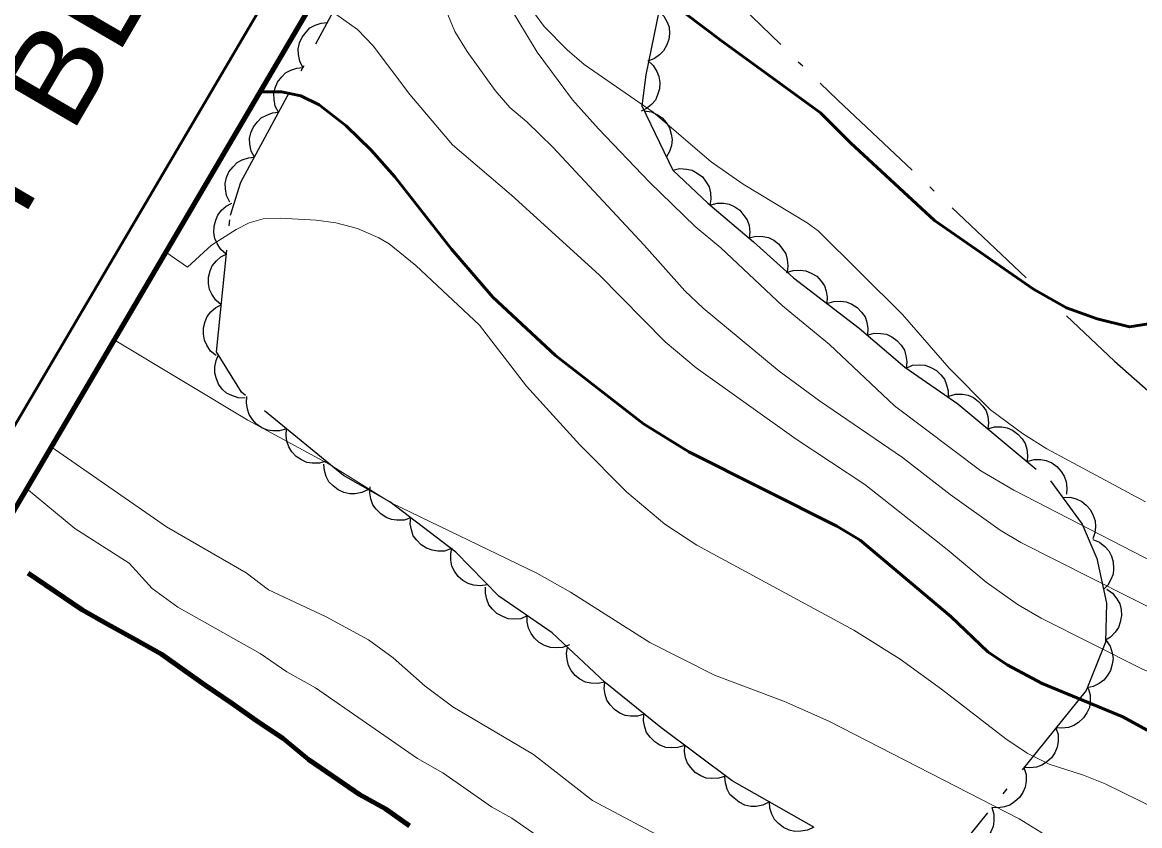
# Model space of a CAD drawing. Extents: x 356765 to 358572, y 5103174 to 5104650.
# Drawn here: x 357800.93 to 357833.78, y 5103406.01 to 5103429.63 of the extents above; entities that cross this region are included whole.
import ezdxf

# ---------------------------------------------------------------- set-up
doc = ezdxf.new("R2010")
doc.units = 0
doc.header["$LTSCALE"] = 0.6
doc.linetypes.add('DOT_DASHED', pattern=[7.7, 5, -1.2, 0.3, -1.2])
for name, color, linetype, lineweight in [('1', 7, 'Continuous', 53), ('2', 7, 'Continuous', 13), ('21', 7, 'Continuous', 53), ('26', 7, 'Continuous', 35), ('4', 7, 'Continuous', 90), ('41', 7, 'DOT_DASHED', 25), ('44', 7, 'Continuous', 25)]:
    doc.layers.add(name, color=color, linetype=linetype, lineweight=lineweight)

msp = doc.modelspace()

# ---------------------------------------------------------------- linework, layer by layer
at = {"layer": '1'}
for points in [[(357815.21, 5103440), (357815.3, 5103439.71), (357815.62, 5103439.25), (357816.61, 5103438.26), (357817.4, 5103437.67), (357817.54, 5103437.28), (357817.57, 5103436.76), (357817.51, 5103435.59), (357817.28, 5103434.12), (357817.25, 5103433.44), (357817.56, 5103432.19), (357818.41, 5103431.42), (357821.45, 5103429.12), (357824.4, 5103426.97), (357825.28, 5103426.09), (357827.75, 5103423.81), (357830.66, 5103421.79), (357831.63, 5103421.24), (357832.54, 5103420.92), (357833.49, 5103420.68), (357834.04, 5103420.77)], [(357837.79, 5103405.75), (357837.02, 5103406.63), (357836.44, 5103407.13), (357835.53, 5103407.8), (357834.01, 5103408.82), (357833.29, 5103409.21), (357830.92, 5103410.19), (357829.89, 5103410.74), (357829.32, 5103411.13), (357828.23, 5103412.16), (357825.57, 5103414.41), (357824.88, 5103414.82), (357820.53, 5103417.01), (357819.2, 5103417.83), (357816.61, 5103419.84), (357814.77, 5103421.55), (357813.55, 5103422.97), (357811.89, 5103425.09), (357811.19, 5103425.88), (357810.46, 5103426.59), (357809.66, 5103427.21), (357809.12, 5103427.47), (357808.55, 5103427.59), (357807.92, 5103427.59)]]:
    msp.add_lwpolyline(points, dxfattribs=at)
at = {"layer": '2'}
for points in [[(357833.96, 5103415.54), (357831.06, 5103417.09), (357830.34, 5103417.55), (357829.4, 5103418.24), (357828.18, 5103419.47), (357826.81, 5103421.04), (357824.33, 5103423.5), (357824.01, 5103423.74), (357822.13, 5103424.88), (357821.19, 5103425.53), (357819.48, 5103426.99), (357817.45, 5103428.4), (357816.95, 5103428.83), (357816.28, 5103429.51), (357815.49, 5103430.58), (357814.41, 5103432.46), (357814.15, 5103433), (357813.54, 5103434.59), (357813.42, 5103435.11), (357813.24, 5103436.41), (357813.18, 5103436.55)], [(357845.91, 5103405.55), (357844.25, 5103406.86), (357842.43, 5103408.09), (357838.32, 5103411.24), (357836.73, 5103412.22), (357835.52, 5103413.08), (357830.09, 5103415.88), (357829.12, 5103416.45), (357826.58, 5103418.36), (357824.67, 5103420.16), (357823.28, 5103421.3), (357821.47, 5103423), (357820.72, 5103423.63), (357819.37, 5103424.94), (357817.87, 5103426.5), (357817.11, 5103427.36), (357816.07, 5103428.76), (357814.93, 5103430.65), (357814.35, 5103431.84), (357813.8, 5103433.12), (357813.59, 5103433.7), (357813.21, 5103434.51), (357812.74, 5103435.79)], [(357835.57, 5103411.67), (357830.29, 5103414.34), (357829.68, 5103414.7), (357828.21, 5103415.75), (357826.81, 5103416.84), (357824.37, 5103418.51), (357823.19, 5103419.38), (357820.95, 5103421.23), (357820.41, 5103421.74), (357819.22, 5103423.08), (357816.53, 5103425.96), (357815.77, 5103426.71), (357815.27, 5103427.13), (357814.84, 5103427.63), (357814.01, 5103428.78), (357813.65, 5103429.37), (357813.42, 5103429.93), (357813.15, 5103430.8), (357812.87, 5103431.42), (357811.6, 5103433.84)], [(357840.65, 5103405.59), (357839.71, 5103406.78), (357839.19, 5103407.34), (357838.61, 5103407.88), (357837.48, 5103408.8), (357836.21, 5103409.63), (357833.85, 5103410.63), (357830.89, 5103412.12), (357830.21, 5103412.51), (357829.27, 5103413.17), (357828.13, 5103414.13), (357825.7, 5103416.05), (357823.69, 5103417.38), (357820.75, 5103419.48), (357819.83, 5103420.24), (357817.89, 5103422.21), (357815.32, 5103424.55), (357813.58, 5103426.03), (357812.33, 5103427.51), (357811.25, 5103428.94), (357810.79, 5103429.42), (357809.99, 5103429.99), (357809.47, 5103430.23)], [(357834.29, 5103406.5), (357832.77, 5103407.24), (357832.13, 5103407.5), (357831.12, 5103407.82), (357830.48, 5103408.15), (357829.85, 5103408.57), (357827.96, 5103410.03), (357826.74, 5103410.91), (357825.38, 5103411.76), (357820.77, 5103414.26), (357819.82, 5103414.88), (357818.71, 5103415.82), (357817.33, 5103417.21), (357815.76, 5103418.94), (357814.38, 5103420.73), (357812.5, 5103422.49), (357811.72, 5103423.12), (357811.42, 5103423.3), (357810.79, 5103423.57), (357810.15, 5103423.74), (357809.57, 5103423.82), (357808.52, 5103423.88), (357808.02, 5103423.86), (357807.6, 5103423.74), (357807.22, 5103423.54), (357806.5, 5103423.08), (357805.79, 5103422.44), (357805.15, 5103422.88)], [(357831.78, 5103405.16), (357830.88, 5103405.82), (357830.24, 5103406.21), (357824.65, 5103409.09), (357823.34, 5103409.66), (357821.28, 5103410.44), (357819.38, 5103411.4), (357817.05, 5103412.88), (357816.06, 5103413.44), (357811.78, 5103415.51), (357809.99, 5103416.62), (357807.56, 5103417.94), (357803.63, 5103420.3)], [(357820.06, 5103405.5), (357817.7, 5103406.75), (357815.96, 5103408.11), (357813.59, 5103409.51), (357812.78, 5103410.12), (357811.84, 5103410.95), (357811.11, 5103411.48), (357809.87, 5103412.15), (357808.17, 5103412.95), (357807.52, 5103413.45), (357805.17, 5103414.8), (357801.78, 5103417.15)], [(357821.34, 5103402.06), (357815.33, 5103406.23), (357814.73, 5103406.57), (357813.3, 5103407.57), (357812.55, 5103407.99), (357809.55, 5103410.07), (357808.71, 5103410.54), (357807.93, 5103411.08), (357805.51, 5103412.44), (357804.75, 5103412.99), (357804.08, 5103413.73), (357802.48, 5103414.75), (357801.06, 5103415.93)]]:
    msp.add_lwpolyline(points, dxfattribs=at)
at = {"layer": '21'}
msp.add_lwpolyline([(357864.07, 5103498.91), (357852.75, 5103488.42), (357843.99, 5103480.2), (357836.7, 5103473.34), (357829.26, 5103466.3), (357780.45, 5103383.37)], dxfattribs=at)
at = {"layer": '26', "lineweight": 140}
msp.add_lwpolyline([(357830.42, 5103465.79), (357829.41, 5103464.15), (357781.59, 5103382.81)], dxfattribs=at)
at = {"layer": '4'}
msp.add_lwpolyline([(357801.11, 5103413.44), (357802.69, 5103412.36), (357803.44, 5103411.94), (357804.2, 5103411.52), (357805.03, 5103411.06), (357805.67, 5103410.6), (357806.31, 5103410.15), (357807.1, 5103409.61), (357807.81, 5103409.11), (357808.6, 5103408.58), (357809.35, 5103407.96), (357810.06, 5103407.47), (357810.85, 5103406.93), (357811.61, 5103406.51), (357812.32, 5103406.01)], dxfattribs=at)
at = {"layer": '41'}
msp.add_lwpolyline([(357821.08, 5103431.07), (357824.91, 5103427.35), (357833.05, 5103419.67), (357837.17, 5103416.02), (357844.89, 5103407.82), (357854.97, 5103398.48), (357860, 5103395.46), (357869.76, 5103390.58), (357873.13, 5103388.33), (357874.05, 5103386.43), (357874.65, 5103384.33), (357874.88, 5103382.63), (357875.41, 5103378.22), (357876.18, 5103376.42), (357879.19, 5103372.18), (357883.19, 5103367.59), (357887.4, 5103364.06), (357890.18, 5103362.3), (357892.29, 5103361.11), (357894.44, 5103359.91)], dxfattribs=at)
at = {"layer": '44', "linetype": 'DOT_DASHED'}
for points in [[(357819.73, 5103430.35), (357819.27, 5103428.09), (357819.15, 5103427.18), (357820.06, 5103425.29), (357821.09, 5103424.32), (357822.43, 5103423.18), (357823.61, 5103422.12), (357825.54, 5103420.64), (357826.88, 5103419.5), (357828.44, 5103418.42), (357831.16, 5103416.15), (357832.09, 5103414.88), (357832.53, 5103413.87), (357832.81, 5103412.56), (357832.78, 5103411.41), (357832.21, 5103409.99), (357828.78, 5103405.73)], [(357824.21, 5103405.97), (357821.8, 5103407.33), (357819.71, 5103408.9), (357818.07, 5103410.22), (357816.51, 5103411.68), (357814.94, 5103412.76), (357813.68, 5103414.06), (357811.74, 5103415.54), (357810.38, 5103416.31), (357807.38, 5103418.76), (357806.64, 5103419.95), (357807.05, 5103423.97), (357807.36, 5103424.94), (357810.08, 5103429.96)]]:
    msp.add_lwpolyline(points, dxfattribs=at)
at = {"layer": '44'}
for points in [[(357819.65, 5103429.97), (357819.8, 5103429.82), (357819.89, 5103429.64), (357819.95, 5103429.49), (357819.96, 5103429.31), (357819.94, 5103429.13), (357819.87, 5103428.95), (357819.79, 5103428.8), (357819.67, 5103428.68), (357819.52, 5103428.57), (357819.35, 5103428.5)], [(357809.18, 5103428.31), (357809.09, 5103428.49), (357809.05, 5103428.69), (357809.04, 5103428.86), (357809.08, 5103429.03), (357809.16, 5103429.2), (357809.28, 5103429.35), (357809.39, 5103429.47), (357809.54, 5103429.55), (357809.72, 5103429.61), (357809.9, 5103429.63)], [(357819.32, 5103428.51), (357819.48, 5103428.37), (357819.59, 5103428.19), (357819.65, 5103428.04), (357819.68, 5103427.87), (357819.67, 5103427.68), (357819.61, 5103427.5), (357819.55, 5103427.35), (357819.43, 5103427.22), (357819.29, 5103427.1), (357819.13, 5103427.02)], [(357808.47, 5103426.99), (357808.37, 5103427.17), (357808.34, 5103427.37), (357808.33, 5103427.54), (357808.37, 5103427.71), (357808.44, 5103427.88), (357808.56, 5103428.03), (357808.67, 5103428.15), (357808.83, 5103428.23), (357809.01, 5103428.29), (357809.18, 5103428.31)], [(357807.76, 5103425.67), (357807.66, 5103425.85), (357807.62, 5103426.05), (357807.61, 5103426.22), (357807.65, 5103426.39), (357807.73, 5103426.56), (357807.85, 5103426.71), (357807.96, 5103426.83), (357808.12, 5103426.91), (357808.29, 5103426.97), (357808.47, 5103426.99)], [(357819.22, 5103427.03), (357819.43, 5103427), (357819.61, 5103426.92), (357819.75, 5103426.83), (357819.86, 5103426.69), (357819.96, 5103426.53), (357820.01, 5103426.35), (357820.04, 5103426.19), (357820.02, 5103426.01), (357819.96, 5103425.84), (357819.87, 5103425.68)], [(357807.04, 5103424.35), (357806.94, 5103424.54), (357806.91, 5103424.74), (357806.9, 5103424.9), (357806.94, 5103425.07), (357807.01, 5103425.24), (357807.13, 5103425.39), (357807.25, 5103425.51), (357807.4, 5103425.59), (357807.58, 5103425.65), (357807.76, 5103425.67)], [(357820.06, 5103425.29), (357820.26, 5103425.34), (357820.47, 5103425.32), (357820.63, 5103425.29), (357820.78, 5103425.2), (357820.93, 5103425.09), (357821.04, 5103424.94), (357821.13, 5103424.8), (357821.17, 5103424.62), (357821.18, 5103424.44), (357821.15, 5103424.26)], [(357806.93, 5103422.82), (357806.77, 5103422.96), (357806.66, 5103423.13), (357806.59, 5103423.28), (357806.56, 5103423.45), (357806.57, 5103423.64), (357806.62, 5103423.82), (357806.68, 5103423.97), (357806.79, 5103424.11), (357806.93, 5103424.23), (357807.09, 5103424.32)], [(357821.15, 5103424.26), (357821.36, 5103424.32), (357821.56, 5103424.32), (357821.72, 5103424.29), (357821.88, 5103424.21), (357822.03, 5103424.11), (357822.15, 5103423.96), (357822.25, 5103423.83), (357822.3, 5103423.66), (357822.32, 5103423.47), (357822.3, 5103423.29)], [(357822.3, 5103423.3), (357822.5, 5103423.35), (357822.71, 5103423.34), (357822.87, 5103423.31), (357823.03, 5103423.23), (357823.17, 5103423.12), (357823.29, 5103422.96), (357823.38, 5103422.83), (357823.42, 5103422.66), (357823.44, 5103422.47), (357823.42, 5103422.29)], [(357806.78, 5103421.33), (357806.62, 5103421.47), (357806.51, 5103421.64), (357806.44, 5103421.78), (357806.41, 5103421.96), (357806.41, 5103422.14), (357806.46, 5103422.33), (357806.52, 5103422.48), (357806.64, 5103422.62), (357806.77, 5103422.74), (357806.93, 5103422.82)], [(357823.4, 5103422.28), (357823.6, 5103422.34), (357823.8, 5103422.35), (357823.97, 5103422.33), (357824.13, 5103422.26), (357824.29, 5103422.17), (357824.42, 5103422.02), (357824.52, 5103421.89), (357824.57, 5103421.73), (357824.6, 5103421.55), (357824.59, 5103421.37)], [(357806.63, 5103419.84), (357806.47, 5103419.97), (357806.36, 5103420.14), (357806.29, 5103420.29), (357806.26, 5103420.47), (357806.26, 5103420.65), (357806.31, 5103420.84), (357806.37, 5103420.99), (357806.48, 5103421.12), (357806.62, 5103421.25), (357806.78, 5103421.33)], [(357824.59, 5103421.37), (357824.79, 5103421.43), (357825, 5103421.44), (357825.16, 5103421.42), (357825.32, 5103421.35), (357825.48, 5103421.25), (357825.61, 5103421.11), (357825.71, 5103420.98), (357825.76, 5103420.82), (357825.79, 5103420.63), (357825.78, 5103420.45)], [(357825.77, 5103420.44), (357825.98, 5103420.5), (357826.18, 5103420.49), (357826.34, 5103420.47), (357826.5, 5103420.39), (357826.65, 5103420.28), (357826.77, 5103420.14), (357826.87, 5103420), (357826.91, 5103419.83), (357826.94, 5103419.65), (357826.92, 5103419.47)], [(357807.49, 5103418.58), (357807.28, 5103418.59), (357807.09, 5103418.66), (357806.94, 5103418.73), (357806.81, 5103418.85), (357806.7, 5103419), (357806.63, 5103419.18), (357806.59, 5103419.33), (357806.59, 5103419.51), (357806.63, 5103419.69), (357806.7, 5103419.86)], [(357826.92, 5103419.47), (357827.11, 5103419.55), (357827.32, 5103419.56), (357827.48, 5103419.55), (357827.65, 5103419.49), (357827.81, 5103419.4), (357827.94, 5103419.27), (357828.05, 5103419.14), (357828.11, 5103418.98), (357828.15, 5103418.8), (357828.15, 5103418.62)], [(357808.7, 5103417.68), (357808.5, 5103417.62), (357808.3, 5103417.62), (357808.14, 5103417.64), (357807.98, 5103417.71), (357807.82, 5103417.82), (357807.7, 5103417.96), (357807.6, 5103418.1), (357807.55, 5103418.26), (357807.53, 5103418.45), (357807.54, 5103418.63)], [(357828.17, 5103418.64), (357828.37, 5103418.7), (357828.58, 5103418.7), (357828.74, 5103418.67), (357828.9, 5103418.6), (357829.05, 5103418.49), (357829.17, 5103418.35), (357829.27, 5103418.21), (357829.32, 5103418.05), (357829.34, 5103417.86), (357829.32, 5103417.68)], [(357809.87, 5103416.73), (357809.67, 5103416.67), (357809.46, 5103416.67), (357809.3, 5103416.69), (357809.14, 5103416.77), (357808.99, 5103416.87), (357808.86, 5103417.01), (357808.77, 5103417.15), (357808.71, 5103417.32), (357808.69, 5103417.5), (357808.7, 5103417.68)], [(357829.32, 5103417.68), (357829.52, 5103417.74), (357829.73, 5103417.74), (357829.89, 5103417.71), (357830.05, 5103417.64), (357830.2, 5103417.53), (357830.33, 5103417.39), (357830.42, 5103417.25), (357830.47, 5103417.08), (357830.49, 5103416.9), (357830.48, 5103416.72)], [(357811.11, 5103415.9), (357810.92, 5103415.81), (357810.72, 5103415.77), (357810.56, 5103415.77), (357810.39, 5103415.81), (357810.22, 5103415.89), (357810.07, 5103416.01), (357809.95, 5103416.12), (357809.87, 5103416.28), (357809.82, 5103416.46), (357809.8, 5103416.64)], [(357830.48, 5103416.72), (357830.68, 5103416.78), (357830.88, 5103416.78), (357831.04, 5103416.75), (357831.2, 5103416.68), (357831.35, 5103416.57), (357831.48, 5103416.43), (357831.57, 5103416.29), (357831.62, 5103416.12), (357831.64, 5103415.94), (357831.63, 5103415.76)], [(357812.36, 5103415.07), (357812.16, 5103415), (357811.95, 5103415), (357811.79, 5103415.02), (357811.63, 5103415.08), (357811.47, 5103415.18), (357811.34, 5103415.32), (357811.24, 5103415.45), (357811.18, 5103415.62), (357811.15, 5103415.8), (357811.16, 5103415.98)], [(357831.52, 5103415.66), (357831.73, 5103415.67), (357831.92, 5103415.62), (357832.08, 5103415.55), (357832.21, 5103415.44), (357832.34, 5103415.3), (357832.42, 5103415.13), (357832.48, 5103414.98), (357832.49, 5103414.8), (357832.47, 5103414.62), (357832.41, 5103414.45)], [(357813.55, 5103414.16), (357813.35, 5103414.09), (357813.15, 5103414.09), (357812.98, 5103414.11), (357812.82, 5103414.17), (357812.66, 5103414.27), (357812.53, 5103414.41), (357812.43, 5103414.54), (357812.38, 5103414.71), (357812.34, 5103414.89), (357812.36, 5103415.07)], [(357832.41, 5103414.43), (357832.6, 5103414.35), (357832.76, 5103414.22), (357832.88, 5103414.1), (357832.96, 5103413.94), (357833.01, 5103413.77), (357833.02, 5103413.57), (357833.01, 5103413.41), (357832.94, 5103413.25), (357832.85, 5103413.09), (357832.72, 5103412.96)], [(357814.61, 5103413.1), (357814.4, 5103413.07), (357814.2, 5103413.09), (357814.04, 5103413.13), (357813.89, 5103413.22), (357813.75, 5103413.34), (357813.64, 5103413.5), (357813.56, 5103413.64), (357813.53, 5103413.82), (357813.53, 5103414), (357813.56, 5103414.18)], [(357815.78, 5103412.18), (357815.59, 5103412.1), (357815.39, 5103412.09), (357815.22, 5103412.1), (357815.06, 5103412.16), (357814.89, 5103412.25), (357814.76, 5103412.38), (357814.65, 5103412.51), (357814.59, 5103412.67), (357814.55, 5103412.85), (357814.55, 5103413.03)], [(357832.82, 5103412.97), (357832.99, 5103412.85), (357833.11, 5103412.68), (357833.2, 5103412.54), (357833.24, 5103412.37), (357833.25, 5103412.19), (357833.21, 5103412), (357833.16, 5103411.84), (357833.06, 5103411.7), (357832.93, 5103411.56), (357832.78, 5103411.47)], [(357817.02, 5103411.33), (357816.82, 5103411.25), (357816.62, 5103411.24), (357816.46, 5103411.25), (357816.29, 5103411.31), (357816.13, 5103411.4), (357815.99, 5103411.53), (357815.89, 5103411.66), (357815.82, 5103411.82), (357815.78, 5103412), (357815.78, 5103412.18)], [(357832.8, 5103411.46), (357832.92, 5103411.29), (357832.98, 5103411.1), (357833.01, 5103410.93), (357832.98, 5103410.76), (357832.93, 5103410.58), (357832.83, 5103410.42), (357832.73, 5103410.29), (357832.59, 5103410.19), (357832.42, 5103410.11), (357832.24, 5103410.07)], [(357818.06, 5103410.23), (357817.85, 5103410.19), (357817.65, 5103410.2), (357817.49, 5103410.23), (357817.33, 5103410.32), (357817.19, 5103410.43), (357817.07, 5103410.58), (357816.99, 5103410.72), (357816.95, 5103410.9), (357816.93, 5103411.08), (357816.96, 5103411.26)], [(357819.22, 5103409.29), (357819.02, 5103409.23), (357818.82, 5103409.23), (357818.66, 5103409.25), (357818.5, 5103409.32), (357818.34, 5103409.43), (357818.22, 5103409.57), (357818.12, 5103409.7), (357818.07, 5103409.87), (357818.04, 5103410.05), (357818.06, 5103410.23)], [(357832.27, 5103410.06), (357832.33, 5103409.86), (357832.33, 5103409.66), (357832.31, 5103409.49), (357832.23, 5103409.33), (357832.13, 5103409.18), (357831.99, 5103409.05), (357831.85, 5103408.96), (357831.69, 5103408.9), (357831.5, 5103408.88), (357831.32, 5103408.89)], [(357820.41, 5103408.37), (357820.21, 5103408.31), (357820.01, 5103408.3), (357819.85, 5103408.31), (357819.68, 5103408.38), (357819.53, 5103408.48), (357819.39, 5103408.62), (357819.29, 5103408.75), (357819.24, 5103408.91), (357819.2, 5103409.1), (357819.21, 5103409.28)], [(357831.32, 5103408.89), (357831.39, 5103408.69), (357831.39, 5103408.49), (357831.36, 5103408.32), (357831.29, 5103408.16), (357831.19, 5103408.01), (357831.05, 5103407.88), (357830.91, 5103407.79), (357830.75, 5103407.73), (357830.56, 5103407.71), (357830.38, 5103407.72)], [(357821.61, 5103407.47), (357821.41, 5103407.41), (357821.21, 5103407.4), (357821.04, 5103407.41), (357820.88, 5103407.48), (357820.72, 5103407.58), (357820.59, 5103407.72), (357820.49, 5103407.85), (357820.43, 5103408.01), (357820.4, 5103408.19), (357820.41, 5103408.37)], [(357830.38, 5103407.72), (357830.45, 5103407.52), (357830.45, 5103407.32), (357830.42, 5103407.15), (357830.35, 5103406.99), (357830.25, 5103406.84), (357830.11, 5103406.71), (357829.97, 5103406.62), (357829.81, 5103406.57), (357829.62, 5103406.54), (357829.44, 5103406.55)], [(357822.9, 5103406.71), (357822.71, 5103406.62), (357822.51, 5103406.58), (357822.35, 5103406.58), (357822.18, 5103406.62), (357822.01, 5103406.7), (357821.86, 5103406.82), (357821.74, 5103406.93), (357821.66, 5103407.09), (357821.61, 5103407.27), (357821.59, 5103407.45)], [(357824.21, 5103405.97), (357824.02, 5103405.88), (357823.82, 5103405.85), (357823.65, 5103405.84), (357823.48, 5103405.88), (357823.31, 5103405.96), (357823.17, 5103406.08), (357823.05, 5103406.2), (357822.97, 5103406.35), (357822.91, 5103406.53), (357822.9, 5103406.71)], [(357829.44, 5103406.55), (357829.5, 5103406.35), (357829.5, 5103406.15), (357829.48, 5103405.99), (357829.41, 5103405.83), (357829.31, 5103405.67), (357829.17, 5103405.55), (357829.03, 5103405.45), (357828.87, 5103405.4), (357828.68, 5103405.37), (357828.5, 5103405.39)]]:
    msp.add_lwpolyline(points, dxfattribs=at)

# ---------------------------------------------------------------- texts
at = {"layer": '26', "width": 1.15}
msp.add_text('PONT BLONDIN', height=2.6, rotation=59.78, dxfattribs=at).set_placement((357796.23, 5103415.76))

doc.saveas('drawing.dxf')
